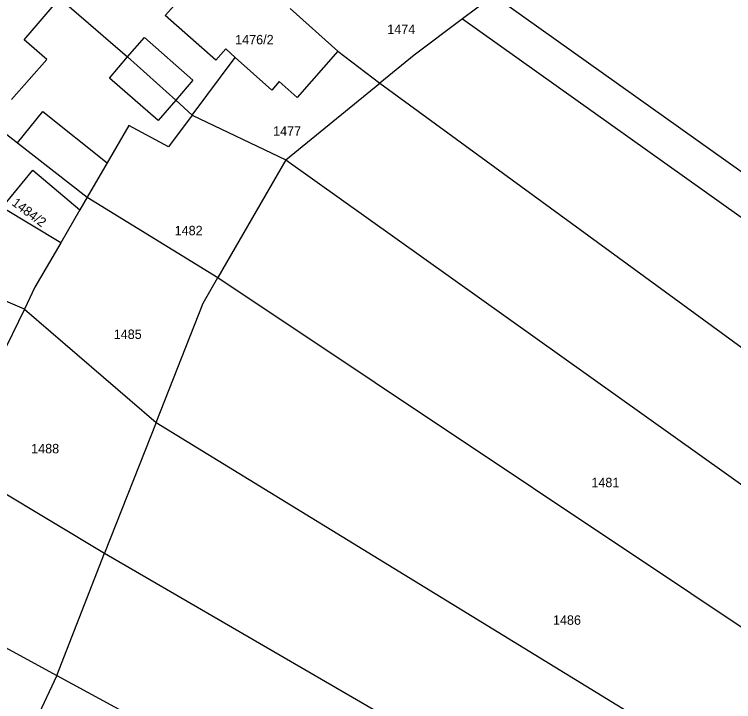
# Model space of a CAD drawing. Extents: x -601580 to 4, y -1204314 to 4.
# Drawn here: x -600197.5 to -600140.2, y -1203789.5 to -1203734.7 of the extents above; entities that cross this region are included whole.
import ezdxf

# ---------------------------------------------------------------- set-up
doc = ezdxf.new("R2010")
doc.units = 0
for name, color, linetype in [('00-KN-HRANICE PARCEL', 7, 'Continuous'), ('00-KN-PARC. CISLA', 7, 'Continuous'), ('00-KN-VNITRNI KRESBA', 7, 'Continuous')]:
    doc.layers.add(name, color=color, linetype=linetype)

msp = doc.modelspace()

# ---------------------------------------------------------------- linework, layer by layer
at = {"layer": '00-KN-HRANICE PARCEL'}
for p, q in [((-600159.31, -1203733.2), (-600161.81, -1203735.08)), ((-600175.56, -1203734.25), (-600171.76, -1203737.66)), ((-600171.76, -1203737.66), (-600168.41, -1203740.2)), ((-600183.36, -1203742.75), (-600179.94, -1203738.17)), ((-600175.89, -1203746.31), (-600168.41, -1203740.2)), ((-600168.41, -1203740.2), (-600115.59, -1203778.76)), ((-600183.36, -1203742.75), (-600175.89, -1203746.31)), ((-600175.89, -1203746.31), (-600181.32, -1203755.69)), ((-600191.74, -1203749.29), (-600192.33, -1203750.3)), ((-600191.74, -1203749.29), (-600181.32, -1203755.69)), ((-600192.33, -1203750.3), (-600193.85, -1203752.92)), ((-600196.74, -1203758.2), (-600186.25, -1203767.24)), ((-600186.25, -1203767.24), (-600190.37, -1203777.65)), ((-600205.46, -1203768.56), (-600190.37, -1203777.65)), ((-600211.79, -1203777.83), (-600194.17, -1203787.39)), ((-600194.17, -1203787.39), (-600190.37, -1203777.65)), ((-600194.17, -1203787.39), (-600197.22, -1203793.87))]:
    msp.add_line(p, q, dxfattribs=at)
for points in [[(-600200.69, -1203727.66), (-600193, -1203734.26), (-600188.52, -1203738.11)], [(-600179.94, -1203738.17), (-600180.69, -1203737.48), (-600181.48, -1203738.38), (-600185.51, -1203734.8), (-600183.32, -1203732.34), (-600184.1, -1203731.64), (-600181.65, -1203728.88)], [(-600159.31, -1203733.2), (-600104.65, -1203772.07), (-600083, -1203787.26)], [(-600161.81, -1203735.08), (-600165.68, -1203737.97), (-600168.41, -1203740.2)], [(-600161.81, -1203735.08), (-600107.34, -1203773.81), (-600086.26, -1203789.16)], [(-600207.99, -1203736.61), (-600197.29, -1203744.96), (-600191.74, -1203749.29)], [(-600171.76, -1203737.66), (-600175.01, -1203741.34), (-600176.43, -1203740.08), (-600177.03, -1203740.75), (-600179.94, -1203738.17)], [(-600188.52, -1203738.11), (-600184.68, -1203741.56), (-600183.36, -1203742.75)], [(-600183.36, -1203742.75), (-600185.25, -1203745.28), (-600188.42, -1203743.58)], [(-600188.42, -1203743.58), (-600190.15, -1203746.55), (-600191.74, -1203749.29)], [(-600196.74, -1203758.2), (-600198.41, -1203757.48), (-600203.3, -1203755.71), (-600207.59, -1203751.92), (-600215.38, -1203745.61)], [(-600175.89, -1203746.31), (-600123.02, -1203783.97), (-600122.06, -1203784.62)], [(-600193.85, -1203752.92), (-600198.51, -1203750.11), (-600196.08, -1203747.14), (-600192.33, -1203750.3)], [(-600193.85, -1203752.92), (-600195.9, -1203756.46), (-600196.74, -1203758.2)], [(-600186.25, -1203767.24), (-600182.49, -1203757.72), (-600181.32, -1203755.69)], [(-600181.32, -1203755.69), (-600131.07, -1203789.19), (-600128.78, -1203790.7)], [(-600196.74, -1203758.2), (-600198.68, -1203762.19), (-600204.57, -1203759.25)], [(-600186.25, -1203767.24), (-600140.46, -1203795.28), (-600126.45, -1203803.32)], [(-600190.37, -1203777.65), (-600149.68, -1203801.25), (-600142.88, -1203805.23)], [(-600194.17, -1203787.39), (-600158.32, -1203806.85), (-600153.23, -1203809.68)]]:
    msp.add_lwpolyline(points, dxfattribs=at)
at = {"layer": '00-KN-VNITRNI KRESBA'}
for p, q in [((-600196.77, -1203736.74), (-600194.04, -1203733.58)), ((-600188.52, -1203738.11), (-600187.18, -1203736.56)), ((-600187.18, -1203736.56), (-600183.31, -1203739.97)), ((-600194.96, -1203738.31), (-600196.77, -1203736.74)), ((-600197.78, -1203741.5), (-600194.96, -1203738.31)), ((-600189.97, -1203739.8), (-600188.52, -1203738.11)), ((-600186.08, -1203743.18), (-600189.97, -1203739.8)), ((-600183.31, -1203739.97), (-600184.68, -1203741.56)), ((-600184.68, -1203741.56), (-600186.08, -1203743.18)), ((-600197.29, -1203744.96), (-600195.28, -1203742.47)), ((-600195.28, -1203742.47), (-600190.15, -1203746.55))]:
    msp.add_line(p, q, dxfattribs=at)

# ---------------------------------------------------------------- texts
at = {"layer": '00-KN-PARC. CISLA'}
for s, p in [('1474', (-600167.815, -1203736.28)), ('1476/2', (-600179.941, -1203737.11)), ('1477', (-600176.915, -1203744.39)), ('1482', (-600184.765, -1203752.32)), ('1485', (-600189.625, -1203760.58)), ('1488', (-600196.205, -1203769.69)), ('1481', (-600151.544, -1203772.39)), ('1486', (-600154.605, -1203783.35))]:
    msp.add_text(s, height=0.75, dxfattribs=at).set_placement(p)
msp.add_text('1484/2', height=0.75, rotation=323, dxfattribs=at).set_placement((-600197.812, -1203749.864))

doc.saveas('drawing.dxf')
